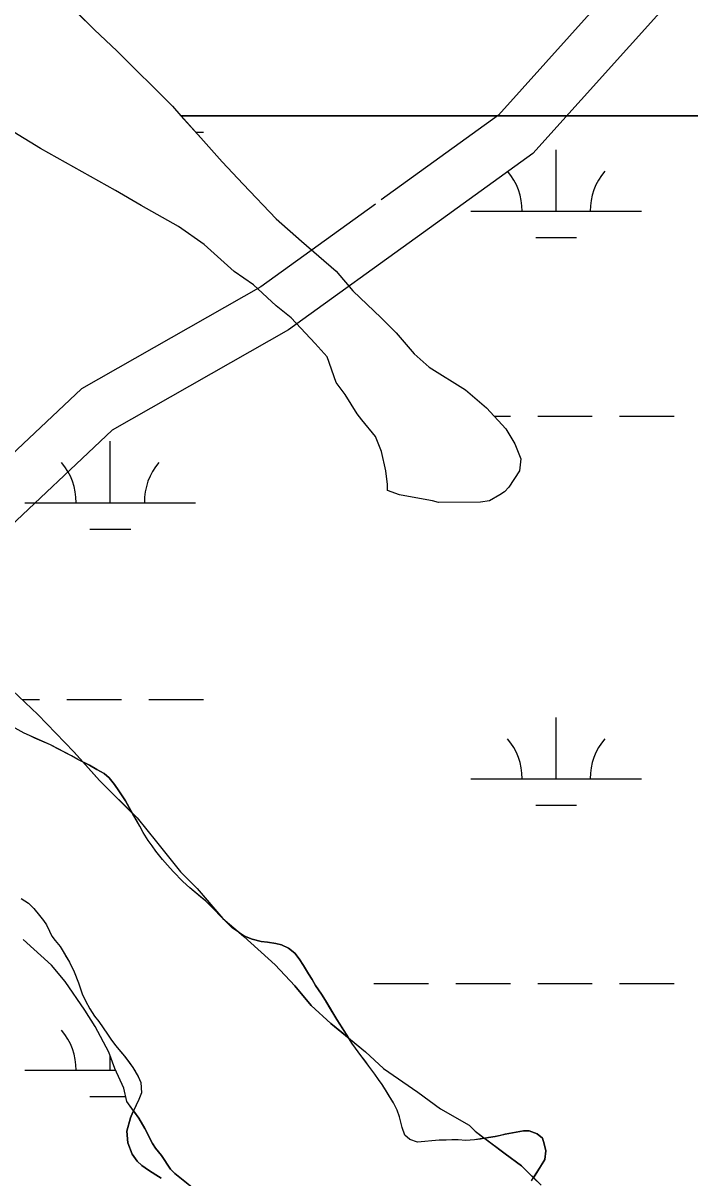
# Model space of a CAD drawing. Extents: x 3177185 to 3215018, y 812988 to 838321.
# Drawn here: x 3208477 to 3208868, y 819768 to 820445 of the extents above; entities that cross this region are included whole.
import ezdxf

# ---------------------------------------------------------------- set-up
doc = ezdxf.new("R2010")
doc.units = 0
for name, color, linetype in [('V-ROAD-CNTR', 7, 'Continuous'), ('V-SITE-VEGE', 7, 'Continuous'), ('V-TOPO-SHOR', 7, 'Continuous'), ('V-WETL-SWMP', 7, 'Continuous')]:
    doc.layers.add(name, color=color, linetype=linetype)

msp = doc.modelspace()

# ---------------------------------------------------------------- linework, layer by layer
at = {"layer": 'V-ROAD-CNTR'}
for points in [[(3209368.35, 821112.97), (3209354.74, 821094.68), (3209330.04, 821057.44), (3209286.65, 821005.23), (3209171.9, 820860.1), (3209089.58, 820775.87), (3209087.02, 820740.58), (3209067.93, 820708.76), (3209006.52, 820665.87), (3208939.44, 820605.65), (3208911.76, 820556.84), (3208839.42, 820483.65), (3208756.21, 820390.85), (3208687.49, 820341.28)], [(3209396.03, 821099.91), (3209379.29, 821077.42), (3209354.15, 821039.51), (3209309.96, 820986.34), (3209194.46, 820840.26), (3209118.71, 820762.75), (3209116.42, 820731.28), (3209090.37, 820687.83), (3209025.2, 820642.32), (3208963.12, 820586.6), (3208935.89, 820538.58), (3208861.27, 820463.08), (3208776.38, 820368.42), (3208712.2, 820322.11)], [(3208684.11, 820338.84), (3208616.78, 820290.27), (3208511.79, 820230.5), (3208443.23, 820166.02), (3208394.68, 820127.07), (3208358.15, 820116.62), (3208322.61, 820104.61), (3208297.72, 820075.73), (3208204.65, 820004.15), (3208142.29, 819949.47)], [(3208712.2, 820322.11), (3208633.03, 820265), (3208529.74, 820206.19), (3208462.92, 820143.36), (3208408.74, 820099.89), (3208367.08, 820087.98), (3208339.99, 820078.81), (3208318.44, 820053.81), (3208223.71, 819980.96), (3208166.06, 819930.4)]]:
    msp.add_lwpolyline(points, dxfattribs=at)
at = {"layer": 'V-SITE-VEGE'}
for p, q in [((3208487.64, 820371.44), (3208456.1, 820390.63)), ((3209070.37, 820390.63), (3208570.04, 820390.63)), ((3208570.04, 820390.63), (3208581.79, 820377.68)), ((3208581.79, 820377.68), (3208594.12, 820363.61)), ((3208531.66, 820346.83), (3208487.64, 820371.44)), ((3208594.12, 820363.61), (3208606.45, 820350.42)), ((3208606.45, 820350.42), (3208625.83, 820330.2)), ((3208546.62, 820338.05), (3208531.66, 820346.83)), ((3208568.63, 820325.75), (3208546.62, 820338.05)), ((3208625.83, 820330.2), (3208640.8, 820317.01)), ((3208583.6, 820315.2), (3208568.63, 820325.75)), ((3208640.8, 820317.01), (3208661.05, 820299.43)), ((3208601.21, 820299.38), (3208583.6, 820315.2)), ((3208612.66, 820291.47), (3208601.21, 820299.38)), ((3208661.05, 820299.43), (3208670.74, 820288)), ((3208625.87, 820279.16), (3208612.66, 820291.47)), ((3208670.74, 820288), (3208687.47, 820272.18)), ((3208634.67, 820272.13), (3208625.87, 820279.16)), ((3208648.76, 820257.18), (3208634.67, 820272.13)), ((3208687.47, 820272.18), (3208696.28, 820263.38)), ((3208696.28, 820263.38), (3208706.85, 820251.07)), ((3208655.81, 820249.27), (3208648.76, 820257.18)), ((3208661.11, 820234.31), (3208655.81, 820249.27)), ((3208706.85, 820251.07), (3208715.65, 820243.16)), ((3208715.65, 820243.16), (3208736.79, 820229.98)), ((3208666.39, 820227.28), (3208661.11, 820234.31)), ((3208736.79, 820229.98), (3208749.11, 820219.43)), ((3208673.44, 820215.85), (3208666.39, 820227.28)), ((3208676.08, 820212.33), (3208673.44, 820215.85)), ((3208749.11, 820219.43), (3208760.56, 820207.13)), ((3208684.01, 820202.66), (3208676.08, 820212.33)), ((3208687.54, 820193.86), (3208684.01, 820202.66)), ((3208760.56, 820207.13), (3208765.85, 820198.33)), ((3208765.85, 820198.33), (3208769.38, 820189.53)), ((3208690.19, 820182.43), (3208687.54, 820193.86)), ((3208769.38, 820189.53), (3208768.5, 820182.49)), ((3208691.08, 820174.5), (3208690.19, 820182.43)), ((3208768.5, 820182.49), (3208762.35, 820172.81)), ((3208691.08, 820170.99), (3208691.08, 820174.5)), ((3208698.12, 820168.35), (3208691.08, 820170.99)), ((3208703.4, 820167.48), (3208698.12, 820168.35)), ((3208757.08, 820168.4), (3208750.92, 820164.88)), ((3208759.71, 820170.16), (3208757.08, 820168.4)), ((3208762.35, 820172.81), (3208759.71, 820170.16)), ((3208717.48, 820164.85), (3208703.4, 820167.48)), ((3208721, 820163.97), (3208717.48, 820164.85)), ((3208745.64, 820163.99), (3208721, 820163.97)), ((3208750.92, 820164.88), (3208745.64, 820163.99)), ((3208471.2, 820053.76), (3208486.17, 820039.7)), ((3208486.17, 820039.7), (3208507.31, 820017.72)), ((3208507.31, 820017.72), (3208512.77, 820011.62)), ((3208512.77, 820011.62), (3208516.39, 820009.85)), ((3208516.39, 820009.85), (3208520.77, 820007.46)), ((3208520.77, 820007.46), (3208525.04, 820004.94)), ((3208525.04, 820004.94), (3208527.96, 820002.41)), ((3208527.96, 820002.41), (3208531.16, 819998.56)), ((3208531.16, 819998.56), (3208533.69, 819994.96)), ((3208533.69, 819994.96), (3208537.56, 819988.98)), ((3208537.56, 819988.98), (3208541.71, 819981.62)), ((3208541.71, 819981.62), (3208544.3, 819979.03)), ((3208544.3, 819979.03), (3208555.75, 819964.96)), ((3208555.75, 819964.96), (3208569.84, 819947.38)), ((3208569.84, 819947.38), (3208579.53, 819937.71)), ((3208579.53, 819937.71), (3208594.47, 819920.16)), ((3208594.47, 819920.16), (3208594.61, 819920.03)), ((3208594.61, 819920.03), (3208604.88, 819911.24)), ((3208604.88, 819911.24), (3208607.34, 819909.75)), ((3208494.22, 819892.76), (3208477.48, 819907.7)), ((3208607.34, 819909.75), (3208611.73, 819908.02)), ((3208611.73, 819908.02), (3208617.06, 819906.56)), ((3208617.06, 819906.56), (3208620.78, 819906.17)), ((3208620.78, 819906.17), (3208625.57, 819905.37)), ((3208625.57, 819905.37), (3208629.03, 819904.58)), ((3208629.03, 819904.58), (3208633.16, 819902.59)), ((3208633.16, 819902.59), (3208636.89, 819899.66)), ((3208636.89, 819899.66), (3208639.28, 819896.47)), ((3208502.14, 819883.08), (3208494.22, 819892.76)), ((3208639.28, 819896.47), (3208641.95, 819892.48)), ((3208641.95, 819892.48), (3208644.75, 819887.7)), ((3208644.75, 819887.7), (3208646.88, 819884.37)), ((3208646.88, 819884.37), (3208649.01, 819880.78)), ((3208513.6, 819866.37), (3208502.14, 819883.08)), ((3208649.01, 819880.78), (3208652.47, 819875.6)), ((3208652.47, 819875.6), (3208654.74, 819872.01)), ((3208654.74, 819872.01), (3208661.4, 819860.84)), ((3208519.77, 819856.7), (3208513.6, 819866.37)), ((3208527.7, 819841.75), (3208519.77, 819856.7)), ((3208661.4, 819860.84), (3208668.25, 819850.06)), ((3208668.25, 819850.06), (3208678.17, 819841.88)), ((3208531.23, 819832.07), (3208527.7, 819841.75)), ((3208678.17, 819841.88), (3208688.73, 819832.21)), ((3208536.52, 819820.64), (3208531.23, 819832.07)), ((3208688.73, 819832.21), (3208708.99, 819818.15)), ((3208538.28, 819812.72), (3208536.52, 819820.64)), ((3208708.99, 819818.15), (3208722.19, 819808.48)), ((3208542.2, 819807.34), (3208538.28, 819812.72)), ((3208538.26, 819795.4), (3208540.38, 819803.25)), ((3208540.38, 819803.25), (3208541.84, 819806.58)), ((3208541.84, 819806.58), (3208542.2, 819807.34)), ((3208722.19, 819808.48), (3208738.92, 819798.82)), ((3208538.93, 819788.62), (3208538.26, 819795.4)), ((3208738.92, 819798.82), (3208742.44, 819795.3)), ((3208742.44, 819795.3), (3208747.89, 819791.22)), ((3208760.04, 819793.6), (3208770.82, 819795.6)), ((3208770.82, 819795.6), (3208774.15, 819795.61)), ((3208774.15, 819795.61), (3208778.94, 819793.75)), ((3208541.46, 819781.84), (3208538.93, 819788.62)), ((3208747.89, 819791.22), (3208754.19, 819792.26)), ((3208754.19, 819792.26), (3208760.04, 819793.6)), ((3208778.94, 819793.75), (3208782, 819791.22)), ((3208782, 819791.22), (3208783.07, 819788.03)), ((3208544.39, 819777.85), (3208541.46, 819781.84)), ((3208783.07, 819788.03), (3208784, 819783.78)), ((3208784, 819783.78), (3208783.34, 819778.72)), ((3208547.06, 819775.32), (3208544.39, 819777.85)), ((3208550.92, 819772.53), (3208547.06, 819775.32)), ((3208783.34, 819778.72), (3208776.73, 819768.1)), ((3208555.31, 819769.74), (3208550.92, 819772.53)), ((3208558.5, 819767.88), (3208555.31, 819769.74)), ((3208776.73, 819768.1), (3208781.19, 819763.65))]:
    msp.add_line(p, q, dxfattribs=at)
for points in [[(3208293.81, 820650.21), (3208299.98, 820644.05), (3208306.14, 820635.26), (3208309.67, 820629.1), (3208314.96, 820621.19), (3208320.24, 820616.79), (3208328.16, 820609.76), (3208336.09, 820605.36), (3208349.29, 820595.7), (3208360.74, 820587.79), (3208373.07, 820578.12), (3208411.81, 820545.6), (3208426.79, 820529.77), (3208438.23, 820518.34), (3208453.21, 820504.27), (3208464.66, 820494.6), (3208483.15, 820474.38), (3208498.12, 820462.08), (3208519.26, 820440.98), (3208532.46, 820428.67), (3208565.05, 820396.14), (3208570.04, 820390.63), (3209070.37, 820390.63)], [(3208471.2, 820053.76), (3208486.17, 820039.7), (3208507.31, 820017.72), (3208512.77, 820011.62), (3208509.6, 820013.17), (3208505.87, 820015.3), (3208493.49, 820021.81), (3208478.05, 820028.71), (3208472.86, 820031.63)], [(3208476.27, 819931.72), (3208480.67, 819929.06), (3208483.86, 819925.87), (3208487.19, 819921.88), (3208489.46, 819918.96), (3208491.19, 819916.3), (3208493.06, 819912.57), (3208494.25, 819909.78), (3208496.25, 819907.12), (3208499.18, 819903.67), (3208504.65, 819894.36), (3208507.44, 819888.77), (3208509.98, 819882.26), (3208512.11, 819875.87), (3208514.11, 819871.75), (3208516.64, 819867.09), (3208519.44, 819862.84), (3208521.84, 819859.65), (3208527.03, 819852.2), (3208528.9, 819849.28), (3208531.7, 819845.55), (3208536.89, 819839.44), (3208541.82, 819832.79), (3208545.02, 819827.47), (3208546.61, 819823.88), (3208546.89, 819817.76), (3208545.29, 819813.9), (3208542.2, 819807.34), (3208538.28, 819812.72), (3208536.52, 819820.64), (3208531.23, 819832.07), (3208527.7, 819841.75), (3208519.77, 819856.7), (3208513.6, 819866.37), (3208502.14, 819883.08), (3208494.22, 819892.76), (3208477.48, 819907.7)], [(3208558.5, 819767.88), (3208555.31, 819769.74), (3208550.92, 819772.53), (3208547.06, 819775.32), (3208544.39, 819777.85), (3208541.46, 819781.84), (3208538.93, 819788.62), (3208538.26, 819795.4), (3208540.38, 819803.25), (3208541.84, 819806.58), (3208542.2, 819807.34), (3208545.33, 819803.04), (3208548.86, 819796.89), (3208553.26, 819788.1), (3208555.02, 819785.46), (3208558.55, 819781.06), (3208563.84, 819773.14), (3208566.48, 819770.51), (3208671.62, 819686.55)]]:
    msp.add_lwpolyline(points, dxfattribs=at)
for points in [[(3208541.71, 819981.62), (3208522.28, 820001.01), (3208512.77, 820011.62), (3208516.39, 820009.85), (3208520.77, 820007.46), (3208525.04, 820004.94), (3208527.96, 820002.41), (3208531.16, 819998.56), (3208533.69, 819994.96), (3208537.56, 819988.98)], [(3208594.47, 819920.16), (3208592.96, 819921.58), (3208589.9, 819924.9), (3208584.71, 819930.22), (3208575.25, 819937.93), (3208571.13, 819941.78), (3208565.4, 819947.5), (3208562.07, 819951.22), (3208559.14, 819954.68), (3208555.28, 819959.46), (3208553.15, 819962.65), (3208550.88, 819965.71), (3208547.95, 819970.36), (3208545.95, 819974.09), (3208541.71, 819981.62), (3208544.3, 819979.03), (3208555.75, 819964.96), (3208569.84, 819947.38), (3208579.53, 819937.71)], [(3208594.61, 819920.03), (3208594.5, 819920.12), (3208594.47, 819920.16)], [(3208604.88, 819911.24), (3208604.28, 819911.61), (3208600.15, 819914.66), (3208597.49, 819917.06), (3208595.23, 819919.45), (3208594.61, 819920.03)], [(3208629.03, 819904.58), (3208633.16, 819902.59), (3208636.89, 819899.66), (3208639.28, 819896.47), (3208641.95, 819892.48), (3208644.75, 819887.7), (3208646.88, 819884.37), (3208649.01, 819880.78), (3208652.47, 819875.6), (3208654.74, 819872.01), (3208661.4, 819860.84), (3208668.25, 819850.06), (3208657.92, 819858.58), (3208646.47, 819869.13), (3208636.78, 819880.56), (3208625.33, 819892.87), (3208606.83, 819909.57), (3208604.88, 819911.24), (3208607.34, 819909.75), (3208611.73, 819908.02), (3208617.06, 819906.56), (3208620.78, 819906.17), (3208625.57, 819905.37)], [(3208747.89, 819791.22), (3208742.09, 819790.26), (3208737.03, 819789.85), (3208732.51, 819790.25), (3208721.33, 819790.11), (3208708.7, 819789.03), (3208704.17, 819790.49), (3208701.37, 819793.01), (3208699.77, 819797.54), (3208698.17, 819803.79), (3208696.83, 819807.78), (3208694.7, 819811.9), (3208687.91, 819822.67), (3208685.78, 819825.6), (3208683.65, 819828.79), (3208680.19, 819833.58), (3208675.52, 819839.69), (3208672.46, 819844.08), (3208670.19, 819847.01), (3208668.25, 819850.06), (3208678.17, 819841.88), (3208688.73, 819832.21), (3208708.99, 819818.15), (3208722.19, 819808.48), (3208738.92, 819798.82), (3208742.44, 819795.3)], [(3208776.73, 819768.1), (3208769.74, 819775.08), (3208760.06, 819782.11), (3208747.89, 819791.22), (3208754.19, 819792.26), (3208760.04, 819793.6), (3208770.82, 819795.6), (3208774.15, 819795.61), (3208778.94, 819793.75), (3208782, 819791.22), (3208783.07, 819788.03), (3208784, 819783.78), (3208783.34, 819778.72)]]:
    msp.add_lwpolyline(points, close=True, dxfattribs=at)
at = {"layer": 'V-TOPO-SHOR'}
for points in [[(3208708.7, 819789.03), (3208704.17, 819790.49), (3208701.37, 819793.02), (3208699.77, 819797.54), (3208698.17, 819803.79), (3208696.84, 819807.78), (3208694.7, 819811.9), (3208692.31, 819815.63), (3208690.31, 819818.95), (3208687.91, 819822.67), (3208685.78, 819825.6), (3208683.65, 819828.79), (3208680.19, 819833.58), (3208677.79, 819836.77), (3208675.52, 819839.69), (3208672.46, 819844.08), (3208670.19, 819847.01), (3208668.2, 819850.2), (3208664.86, 819855.38), (3208661.4, 819860.84), (3208657, 819868.28), (3208654.74, 819872.01), (3208652.47, 819875.6), (3208649.01, 819880.78), (3208646.88, 819884.37), (3208644.75, 819887.7), (3208641.95, 819892.48), (3208639.28, 819896.47), (3208636.89, 819899.66), (3208633.16, 819902.59), (3208629.03, 819904.58), (3208625.57, 819905.37), (3208620.78, 819906.17), (3208617.06, 819906.56), (3208611.73, 819908.02), (3208607.34, 819909.75), (3208604.28, 819911.61), (3208600.15, 819914.66), (3208597.49, 819917.06), (3208595.23, 819919.45), (3208592.96, 819921.58), (3208589.9, 819924.9), (3208586.97, 819927.96), (3208584.71, 819930.22), (3208581.51, 819932.74), (3208575.25, 819937.93), (3208571.13, 819941.78), (3208565.4, 819947.5), (3208562.07, 819951.22), (3208559.14, 819954.68), (3208555.28, 819959.46), (3208553.15, 819962.65), (3208550.88, 819965.71), (3208547.95, 819970.36), (3208545.95, 819974.09), (3208543.42, 819978.61), (3208541.69, 819981.67), (3208539.96, 819984.73), (3208537.56, 819988.98), (3208533.69, 819994.96), (3208531.16, 819998.56), (3208527.96, 820002.41), (3208525.04, 820004.94), (3208520.78, 820007.46), (3208516.39, 820009.85), (3208509.6, 820013.17), (3208505.87, 820015.3), (3208497.48, 820019.68), (3208493.49, 820021.81), (3208489.9, 820023.4), (3208484.44, 820025.79), (3208481.25, 820027.25), (3208478.05, 820028.71), (3208472.86, 820031.63)], [(3208476.27, 819931.72), (3208480.67, 819929.06), (3208483.86, 819925.87), (3208487.19, 819921.88), (3208489.46, 819918.96), (3208491.19, 819916.3), (3208493.06, 819912.57), (3208494.25, 819909.78), (3208496.25, 819907.12), (3208499.18, 819903.67), (3208500.91, 819900.74), (3208502.78, 819897.55), (3208504.65, 819894.36), (3208506.11, 819891.57), (3208507.44, 819888.77), (3208509.98, 819882.26), (3208512.11, 819875.87), (3208514.11, 819871.75), (3208516.64, 819867.09), (3208519.44, 819862.84), (3208521.84, 819859.65), (3208524.1, 819856.46), (3208527.03, 819852.2), (3208528.9, 819849.28), (3208531.7, 819845.55), (3208534.62, 819842.1), (3208536.89, 819839.44), (3208539.42, 819836.11), (3208541.82, 819832.79), (3208543.42, 819830.13), (3208545.02, 819827.47), (3208546.61, 819823.88)], [(3208546.61, 819823.88), (3208546.89, 819817.76), (3208545.29, 819813.9), (3208541.84, 819806.58), (3208540.38, 819803.25), (3208538.26, 819795.4), (3208538.93, 819788.62), (3208541.46, 819781.84), (3208544.39, 819777.85), (3208547.06, 819775.32), (3208550.92, 819772.53), (3208555.31, 819769.74), (3208558.5, 819767.88)], [(3208775.64, 819766.34), (3208778.16, 819770.47), (3208780.55, 819774.19), (3208783.34, 819778.72), (3208784, 819783.78), (3208783.07, 819788.03), (3208782, 819791.22), (3208778.94, 819793.75), (3208774.15, 819795.61), (3208770.82, 819795.6), (3208766.56, 819794.8), (3208763.37, 819794.27), (3208760.04, 819793.6), (3208757.12, 819792.93), (3208754.19, 819792.26), (3208750.33, 819791.6), (3208745.68, 819790.79), (3208742.09, 819790.26), (3208737.03, 819789.86), (3208732.51, 819790.25), (3208728.92, 819790.25), (3208725.46, 819790.11), (3208721.33, 819790.11), (3208708.7, 819789.03)]]:
    msp.add_lwpolyline(points, dxfattribs=at)
at = {"layer": 'V-WETL-SWMP'}
for p, q in [((3208498.12, 820462.08), (3208519.26, 820440.98)), ((3208519.26, 820440.98), (3208532.47, 820428.67)), ((3208532.47, 820428.67), (3208565.05, 820396.14)), ((3208487.64, 820371.43), (3208451.54, 820393.4)), ((3208565.05, 820396.14), (3208581.79, 820377.67)), ((3208578.75, 820381.03), (3208583.18, 820381.03)), ((3208581.79, 820377.67), (3208594.12, 820363.61)), ((3208531.66, 820346.83), (3208487.64, 820371.43)), ((3208790.02, 820334.6), (3208790.02, 820370.6)), ((3208594.12, 820363.61), (3208606.45, 820350.42)), ((3208606.45, 820350.42), (3208625.83, 820330.2)), ((3208546.63, 820338.05), (3208531.66, 820346.83)), ((3208568.63, 820325.75), (3208546.63, 820338.05)), ((3208625.83, 820330.2), (3208640.8, 820317.01)), ((3208740.02, 820334.6), (3208840.02, 820334.6)), ((3208583.6, 820315.2), (3208568.63, 820325.75)), ((3208640.8, 820317.01), (3208661.05, 820299.43)), ((3208778.02, 820319.17), (3208802.02, 820319.17)), ((3208601.22, 820299.38), (3208583.6, 820315.2)), ((3208612.66, 820291.47), (3208601.22, 820299.38)), ((3208661.05, 820299.43), (3208670.74, 820288)), ((3208625.87, 820279.16), (3208612.66, 820291.47)), ((3208670.74, 820288), (3208687.47, 820272.17)), ((3208634.68, 820272.13), (3208625.87, 820279.16)), ((3208648.77, 820257.18), (3208634.68, 820272.13)), ((3208687.47, 820272.17), (3208696.28, 820263.38)), ((3208696.28, 820263.38), (3208706.85, 820251.07)), ((3208655.82, 820249.27), (3208648.77, 820257.18)), ((3208661.11, 820234.31), (3208655.82, 820249.27)), ((3208706.85, 820251.07), (3208715.66, 820243.16)), ((3208715.66, 820243.16), (3208736.79, 820229.98)), ((3208666.39, 820227.28), (3208661.11, 820234.31)), ((3208736.79, 820229.98), (3208749.11, 820219.43)), ((3208673.44, 820215.85), (3208666.39, 820227.28)), ((3208676.09, 820212.33), (3208673.44, 820215.85)), ((3208749.11, 820219.43), (3208760.56, 820207.12)), ((3208684.01, 820202.66), (3208676.09, 820212.33)), ((3208753.68, 820214.53), (3208763.18, 820214.53)), ((3208779.18, 820214.53), (3208811.18, 820214.53)), ((3208827.18, 820214.53), (3208859.18, 820214.53)), ((3208687.54, 820193.86), (3208684.01, 820202.66)), ((3208760.56, 820207.12), (3208765.85, 820198.33)), ((3208528.58, 820163.78), (3208528.58, 820199.78)), ((3208765.85, 820198.33), (3208769.38, 820189.53)), ((3208690.19, 820182.42), (3208687.54, 820193.86)), ((3208769.38, 820189.53), (3208768.51, 820182.49)), ((3208691.08, 820174.5), (3208690.19, 820182.42)), ((3208768.51, 820182.49), (3208762.35, 820172.81)), ((3208691.08, 820170.99), (3208691.08, 820174.5)), ((3208698.12, 820168.35), (3208691.08, 820170.99)), ((3208703.4, 820167.48), (3208698.12, 820168.35)), ((3208757.08, 820168.4), (3208750.92, 820164.88)), ((3208759.72, 820170.16), (3208757.08, 820168.4)), ((3208762.35, 820172.81), (3208759.72, 820170.16)), ((3208478.58, 820163.78), (3208578.58, 820163.78)), ((3208717.48, 820164.85), (3208703.4, 820167.48)), ((3208721, 820163.97), (3208717.48, 820164.85)), ((3208745.64, 820163.99), (3208721, 820163.97)), ((3208750.92, 820164.88), (3208745.64, 820163.99)), ((3208516.58, 820148.35), (3208540.58, 820148.35)), ((3208471.2, 820053.76), (3208486.17, 820039.7)), ((3208476.96, 820048.35), (3208487.18, 820048.35)), ((3208503.18, 820048.35), (3208535.18, 820048.35)), ((3208551.18, 820048.35), (3208583.18, 820048.35)), ((3208486.17, 820039.7), (3208507.31, 820017.72)), ((3208790.02, 820001.92), (3208790.02, 820037.92)), ((3208507.31, 820017.72), (3208522.28, 820001.01)), ((3208522.28, 820001.01), (3208544.3, 819979.03)), ((3208740.02, 820001.92), (3208840.02, 820001.92)), ((3208778.02, 819986.49), (3208802.02, 819986.49)), ((3208544.3, 819979.03), (3208555.75, 819964.96)), ((3208555.75, 819964.96), (3208569.84, 819947.38)), ((3208569.84, 819947.38), (3208579.53, 819937.7)), ((3208579.53, 819937.7), (3208594.51, 819920.12)), ((3208594.51, 819920.12), (3208606.84, 819909.57)), ((3208494.22, 819892.75), (3208477.49, 819907.7)), ((3208606.84, 819909.57), (3208625.33, 819892.87)), ((3208502.15, 819883.08), (3208494.22, 819892.75)), ((3208625.33, 819892.87), (3208636.78, 819880.56)), ((3208513.6, 819866.37), (3208502.15, 819883.08)), ((3208636.78, 819880.56), (3208646.47, 819869.13)), ((3208683.18, 819881.85), (3208715.18, 819881.85)), ((3208731.18, 819881.85), (3208763.18, 819881.85)), ((3208779.18, 819881.85), (3208811.18, 819881.85)), ((3208827.18, 819881.85), (3208859.18, 819881.85)), ((3208519.77, 819856.7), (3208513.6, 819866.37)), ((3208646.47, 819869.13), (3208657.92, 819858.58)), ((3208527.7, 819841.75), (3208519.77, 819856.7)), ((3208657.92, 819858.58), (3208678.17, 819841.88)), ((3208531.23, 819832.07), (3208527.7, 819841.75)), ((3208528.58, 819831.11), (3208528.58, 819839.32)), ((3208678.17, 819841.88), (3208688.74, 819832.21)), ((3208478.58, 819831.11), (3208531.67, 819831.11)), ((3208536.52, 819820.64), (3208531.23, 819832.07)), ((3208688.74, 819832.21), (3208708.99, 819818.15)), ((3208516.58, 819815.68), (3208537.62, 819815.68)), ((3208538.28, 819812.72), (3208536.52, 819820.64)), ((3208708.99, 819818.15), (3208722.19, 819808.48)), ((3208545.33, 819803.04), (3208538.28, 819812.72)), ((3208548.86, 819796.89), (3208545.33, 819803.04)), ((3208722.19, 819808.48), (3208738.92, 819798.81)), ((3208553.26, 819788.09), (3208548.86, 819796.89)), ((3208738.92, 819798.81), (3208742.44, 819795.3)), ((3208742.44, 819795.3), (3208760.06, 819782.11)), ((3208555.03, 819785.45), (3208553.26, 819788.09)), ((3208558.55, 819781.06), (3208555.03, 819785.45)), ((3208760.06, 819782.11), (3208769.74, 819775.08)), ((3208563.84, 819773.14), (3208558.55, 819781.06)), ((3208769.74, 819775.08), (3208781.19, 819763.65)), ((3208566.48, 819770.51), (3208563.84, 819773.14)), ((3208685.35, 819675.58), (3208566.48, 819770.51))]:
    msp.add_line(p, q, dxfattribs=at)
for centre, start, end in [((3208734.78, 820335.07), 359.22818, 40.77184), ((3208845.26, 820335.07), 139.22818, 180.77184), ((3208473.34, 820164.26), 359.22818, 40.77184), ((3208583.83, 820164.26), 139.22818, 180.77184), ((3208734.78, 820002.4), 359.22818, 40.77184), ((3208845.26, 820002.4), 139.22818, 180.77184), ((3208473.34, 819831.58), 359.22818, 40.77184)]:
    msp.add_arc(centre, 35.25, start, end, dxfattribs=at)

doc.saveas('drawing.dxf')
